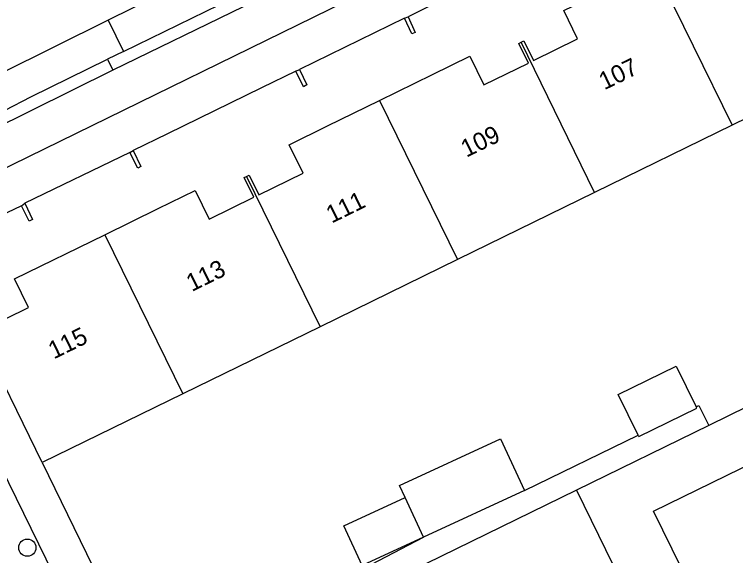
# Model space of a CAD drawing. Extents: x 160457 to 162082, y 388340 to 389736.
# Drawn here: x 161032.93 to 161073.75, y 389115.31 to 389145.97 of the extents above; entities that cross this region are included whole.
import ezdxf

# ---------------------------------------------------------------- set-up
doc = ezdxf.new("R2010")
doc.units = 0
for name, color, linetype in [('IMGEO_Boom', 7, 'Continuous'), ('IMGEO_Fietspad_gesloten', 7, 'Continuous'), ('IMGEO_Muur', 7, 'Continuous'), ('IMGEO_Pand', 7, 'Continuous'), ('IMGEO_Pand_nummerreeks', 7, 'Continuous'), ('IMGEO_Parkeervlak_open', 7, 'Continuous'), ('IMGEO_Rijbaan_lokaal_gesloten', 7, 'Continuous'), ('IMGEO_Rijbaan_lokaal_open', 7, 'Continuous'), ('IMGEO_Verkeerseiland_open', 7, 'Continuous'), ('IMGEO_Voetpad_open', 7, 'Continuous')]:
    doc.layers.add(name, color=color, linetype=linetype)

msp = doc.modelspace()

# ---------------------------------------------------------------- linework, layer by layer
at = {"layer": 'IMGEO_Boom'}
msp.add_circle((161033.662, 389115.76), 0.489, dxfattribs=at)
at = {"layer": 'IMGEO_Fietspad_gesloten'}
for points in [[(161024.136, 389133.21), (161025.633, 389133.947), (161101.935, 389171.343)], [(161045.888, 389146.396), (161038.503, 389142.807)], [(161038.503, 389142.807), (161022.312, 389134.786)]]:
    msp.add_lwpolyline(points, dxfattribs=at)
at = {"layer": 'IMGEO_Muur'}
msp.add_lwpolyline([(161034.505, 389120.577), (161039.159, 389111.009)], dxfattribs=at)
at = {"layer": 'IMGEO_Pand'}
for points in [[(161061.618, 389144.397), (161061.763, 389144.468), (161062.307, 389143.354), (161064.811, 389144.579), (161064.02, 389146.195), (161066.183, 389147.253), (161069.137, 389148.699)], [(161069.137, 389148.699), (161073.558, 389139.695)], [(161055.005, 389145.764), (161055.209, 389145.839)], [(161055.209, 389145.839), (161055.617, 389144.953), (161055.426, 389144.866), (161055.005, 389145.764)], [(161053.595, 389141.094), (161056.589, 389142.559), (161058.714, 389143.598), (161059.504, 389141.982), (161062.02, 389143.213), (161061.476, 389144.327), (161061.618, 389144.397)], [(161065.771, 389135.883), (161061.618, 389144.397)], [(161081.319, 389143.494), (161073.558, 389139.695)], [(161048.859, 389142.756), (161049.062, 389142.848)], [(161049.062, 389142.848), (161049.491, 389141.974), (161049.299, 389141.866), (161048.859, 389142.756)], [(161046.075, 389136.792), (161046.221, 389136.864), (161046.765, 389135.75), (161049.268, 389136.974), (161048.478, 389138.59), (161050.659, 389139.657), (161053.595, 389141.094)], [(161053.595, 389141.094), (161058.01, 389132.084)], [(161073.558, 389139.695), (161065.771, 389135.883)], [(161039.461, 389138.146), (161039.661, 389138.251)], [(161039.661, 389138.251), (161040.096, 389137.35), (161039.911, 389137.263), (161039.461, 389138.146)], [(161064.743, 389119.022), (161067.638, 389113.105), (161070.683, 389114.595), (161069.101, 389117.828), (161104.665, 389135.227), (161103.352, 389137.911)], [(161038.053, 389133.49), (161041.069, 389134.966), (161043.171, 389135.994), (161043.962, 389134.378), (161046.478, 389135.609), (161045.934, 389136.723), (161046.075, 389136.792)], [(161046.075, 389136.792), (161050.232, 389128.276)], [(161065.771, 389135.883), (161058.01, 389132.084)], [(161033.33, 389135.134), (161033.528, 389135.269)], [(161033.528, 389135.269), (161033.96, 389134.357), (161033.774, 389134.265), (161033.33, 389135.134)], [(161030.344, 389129.095), (161030.632, 389129.236), (161031.176, 389128.122), (161033.725, 389129.369), (161032.935, 389130.986), (161038.053, 389133.49)], [(161038.053, 389133.49), (161042.462, 389124.472)], [(161058.01, 389132.084), (161050.232, 389128.276)], [(161034.505, 389120.577), (161030.888, 389127.981), (161030.344, 389129.095)], [(161050.232, 389128.276), (161042.462, 389124.472)], [(161068.231, 389122.136), (161067.106, 389124.435), (161070.39, 389126.042), (161071.517, 389123.738)], [(161076.583, 389124.814), (161072.231, 389122.685)], [(161042.462, 389124.472), (161034.505, 389120.577)], [(161068.231, 389122.136), (161068.267, 389122.063), (161071.55, 389123.671), (161071.517, 389123.738)], [(161072.231, 389122.685), (161064.743, 389119.022)], [(161055.05, 389118.604), (161054.733, 389119.288), (161060.45, 389121.934), (161061.807, 389119.003)], [(161061.807, 389119.003), (161056.089, 389116.357)], [(161056.089, 389116.357), (161052.617, 389114.75), (161051.577, 389116.997), (161055.05, 389118.604)], [(161056.089, 389116.357), (161055.05, 389118.604)]]:
    msp.add_lwpolyline(points, dxfattribs=at)
at = {"layer": 'IMGEO_Parkeervlak_open'}
for points in [[(161039.105, 389143.873), (161038.201, 389143.432)], [(161029.488, 389139.038), (161033.853, 389141.309), (161038.201, 389143.432)]]:
    msp.add_lwpolyline(points, dxfattribs=at)
at = {"layer": 'IMGEO_Rijbaan_lokaal_gesloten'}
for points in [[(161043.633, 389148.32), (161038.239, 389145.646)], [(161038.239, 389145.646), (161026.003, 389139.563)]]:
    msp.add_lwpolyline(points, dxfattribs=at)
at = {"layer": 'IMGEO_Rijbaan_lokaal_open'}
for points in [[(161039.105, 389143.873), (161044.515, 389146.514)], [(161038.239, 389145.646), (161039.105, 389143.873)]]:
    msp.add_lwpolyline(points, dxfattribs=at)
at = {"layer": 'IMGEO_Verkeerseiland_open'}
msp.add_lwpolyline([(161038.201, 389143.432), (161038.503, 389142.807)], dxfattribs=at)
at = {"layer": 'IMGEO_Voetpad_open'}
for points in [[(161064.389, 389150.347), (161062.455, 389149.398), (161057.138, 389146.812), (161055.209, 389145.839)], [(161055.005, 389145.764), (161049.062, 389142.848)], [(161048.859, 389142.756), (161046.912, 389141.803), (161041.595, 389139.198), (161039.661, 389138.251)], [(161039.461, 389138.146), (161033.528, 389135.269)], [(161033.33, 389135.134), (161030.511, 389133.786)], [(161028.787, 389127.22), (161036.818, 389110.813)], [(161071.517, 389123.738), (161071.677, 389123.816), (161072.231, 389122.685)], [(161061.807, 389119.003), (161068.231, 389122.136)], [(161034.505, 389120.577), (161039.159, 389111.009), (161040.377, 389108.513)], [(161064.743, 389119.022), (161040.933, 389107.372)], [(161048.496, 389112.39), (161056.089, 389116.357)]]:
    msp.add_lwpolyline(points, dxfattribs=at)

# ---------------------------------------------------------------- texts
at = {"layer": 'IMGEO_Pand_nummerreeks'}
for s, p in [('107', (161066.323, 389141.667)), ('109', (161058.512, 389137.846)), ('111', (161050.886, 389134.114)), ('113', (161042.972, 389130.243)), ('115', (161035.161, 389126.421))]:
    msp.add_text(s, height=1, rotation=26.0712, dxfattribs=at).set_placement(p)

doc.saveas('drawing.dxf')
